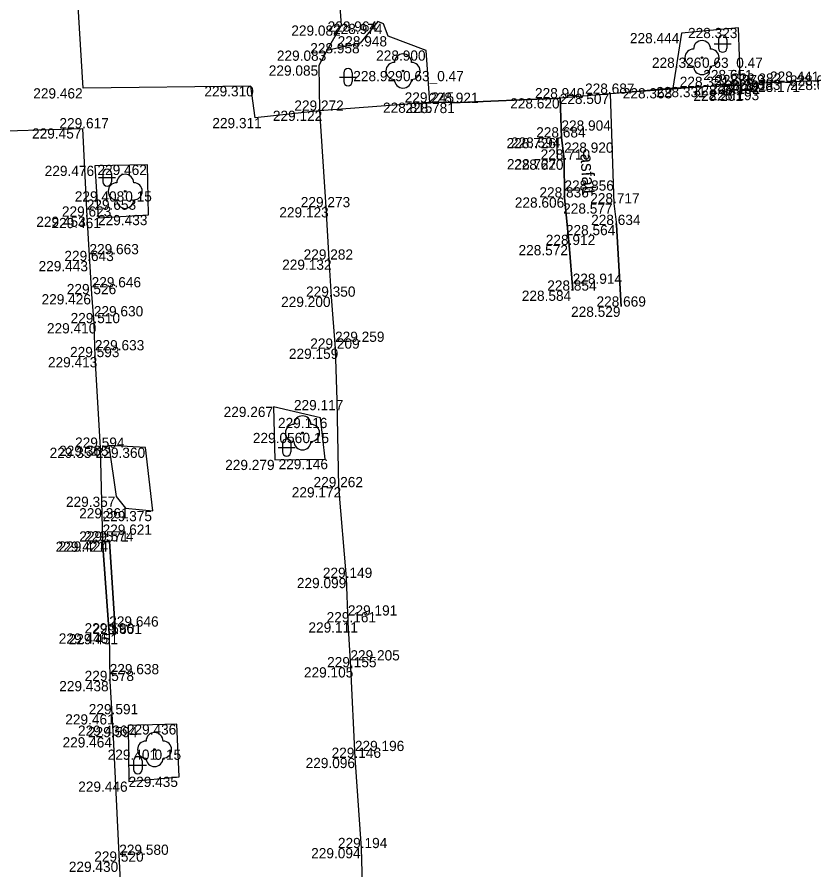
# Model space of a CAD drawing. Extents: x -599516 to -599132, y -1163668 to -1163119.
# Drawn here: x -599427.18 to -599403.85, y -1163464.54 to -1163439.51 of the extents above; entities that cross this region are included whole.
import ezdxf

# ---------------------------------------------------------------- set-up
doc = ezdxf.new("R2010")
doc.units = 0
for name, color, linetype in [('Bod-oznac1', 7, 'Continuous'), ('Bod-oznac2', 7, 'Continuous'), ('Bod-oznac3', 7, 'Continuous'), ('Bod-vyska1', 7, 'Continuous'), ('Bod-vyska2', 7, 'Continuous'), ('Bod-vyska3', 7, 'Continuous'), ('Z_cela-hrobu-dolni-linie', 7, 'Continuous'), ('Z_cela-hrobu-horni-linie', 7, 'Continuous'), ('Z_chodnik', 7, 'Continuous'), ('Z_komunikace', 7, 'Continuous'), ('Z_kultury-znacky', 7, 'Continuous'), ('Z_nove-stromy-prumer-kmene', 7, 'Continuous'), ('Z_obvod-kmene-spodek-ve-vysce1_2m', 7, 'Continuous'), ('Z_popis-budov-povrchu', 7, 'Continuous'), ('Z_povrchy-rozhrani-typu', 7, 'Continuous'), ('Z_stromy-kere', 7, 'Continuous'), ('Z_stromy-nove-vysazene', 7, 'Continuous'), ('Z_zpevnene-plochy', 7, 'Continuous')]:
    doc.layers.add(name, color=color, linetype=linetype)

msp = doc.modelspace()

# ---------------------------------------------------------------- linework, layer by layer
at = {"layer": 'Bod-oznac1'}
for p, q in [((-599417.666, -1163439.758), (-599417.666, -1163439.758)), ((-599416.598, -1163439.638), (-599416.598, -1163439.638)), ((-599416.426, -1163439.709), (-599416.426, -1163439.709)), ((-599407.681, -1163439.98), (-599407.681, -1163439.98)), ((-599406.009, -1163439.829), (-599406.009, -1163439.829)), ((-599417.109, -1163440.276), (-599417.109, -1163440.276)), ((-599416.293, -1163440.073), (-599416.293, -1163440.073)), ((-599418.09, -1163440.494), (-599418.09, -1163440.494)), ((-599415.178, -1163440.491), (-599415.178, -1163440.491)), ((-599407.08, -1163440.701), (-599407.08, -1163440.701)), ((-599418.327, -1163440.931), (-599418.327, -1163440.931)), ((-599415.856, -1163441.093), (-599415.856, -1163441.093)), ((-599420.321, -1163441.538), (-599420.321, -1163441.538)), ((-599405.955, -1163441.508), (-599405.955, -1163441.508)), ((-599405.466, -1163441.465), (-599405.466, -1163441.465)), ((-599404.384, -1163441.409), (-599404.384, -1163441.409)), ((-599425.238, -1163441.6), (-599425.238, -1163441.6)), ((-599409.776, -1163441.761), (-599409.776, -1163441.761)), ((-599407.935, -1163441.598), (-599407.935, -1163441.598)), ((-599407.044, -1163441.562), (-599407.044, -1163441.562)), ((-599405.955, -1163441.672), (-599405.955, -1163441.672)), ((-599405.487, -1163441.65), (-599405.487, -1163441.65)), ((-599415.065, -1163442.021), (-599415.065, -1163442.021)), ((-599414.406, -1163442.03), (-599414.406, -1163442.03)), ((-599411.242, -1163441.894), (-599411.242, -1163441.894)), ((-599418.309, -1163442.259), (-599418.309, -1163442.259)), ((-599420.19, -1163442.472), (-599420.19, -1163442.472)), ((-599425.261, -1163442.777), (-599425.261, -1163442.777)), ((-599411.206, -1163443.044), (-599411.206, -1163443.044)), ((-599411.345, -1163443.06), (-599411.345, -1163443.06)), ((-599411.321, -1163443.679), (-599411.321, -1163443.679)), ((-599411.128, -1163443.692), (-599411.128, -1163443.692)), ((-599424.9, -1163443.875), (-599424.9, -1163443.875)), ((-599423.353, -1163443.846), (-599423.353, -1163443.846)), ((-599424.008, -1163444.624), (-599424.008, -1163444.624)), ((-599411.117, -1163444.805), (-599411.117, -1163444.805)), ((-599409.67, -1163444.979), (-599409.67, -1163444.979)), ((-599418.12, -1163445.091), (-599418.12, -1163445.091)), ((-599425.138, -1163445.367), (-599425.138, -1163445.367)), ((-599424.807, -1163445.405), (-599424.807, -1163445.405)), ((-599423.326, -1163445.318), (-599423.326, -1163445.318)), ((-599409.593, -1163445.612), (-599409.593, -1163445.612)), ((-599410.982, -1163446.201), (-599410.982, -1163446.201)), ((-599425.059, -1163446.671), (-599425.059, -1163446.671)), ((-599418.037, -1163446.628), (-599418.037, -1163446.628)), ((-599410.876, -1163447.539), (-599410.876, -1163447.539)), ((-599424.994, -1163447.643), (-599424.994, -1163447.643)), ((-599417.967, -1163447.718), (-599417.967, -1163447.718)), ((-599409.453, -1163448.008), (-599409.453, -1163448.008)), ((-599424.93, -1163448.494), (-599424.93, -1163448.494)), ((-599417.85, -1163449.242), (-599417.85, -1163449.242)), ((-599424.899, -1163449.491), (-599424.899, -1163449.491)), ((-599417.793, -1163450.749), (-599417.793, -1163450.749)), ((-599419.659, -1163450.948), (-599419.659, -1163450.948)), ((-599418.274, -1163451.273), (-599418.274, -1163451.273)), ((-599418.806, -1163451.713), (-599418.806, -1163451.713)), ((-599424.745, -1163452.149), (-599424.745, -1163452.149)), ((-599424.489, -1163452.088), (-599424.489, -1163452.088)), ((-599423.417, -1163452.147), (-599423.417, -1163452.147)), ((-599419.614, -1163452.504), (-599419.614, -1163452.504)), ((-599418.141, -1163452.48), (-599418.141, -1163452.48)), ((-599417.752, -1163453.307), (-599417.752, -1163453.307)), ((-599424.276, -1163453.585), (-599424.276, -1163453.585)), ((-599424.005, -1163453.923), (-599424.005, -1163453.923)), ((-599423.201, -1163454.005), (-599423.201, -1163454.005)), ((-599424.673, -1163454.903), (-599424.673, -1163454.903)), ((-599424.472, -1163454.898), (-599424.472, -1163454.898)), ((-599417.525, -1163455.969), (-599417.525, -1163455.969)), ((-599417.473, -1163457.273), (-599417.473, -1163457.273)), ((-599424.478, -1163457.598), (-599424.478, -1163457.598)), ((-599424.291, -1163457.616), (-599424.291, -1163457.616)), ((-599417.4, -1163458.591), (-599417.4, -1163458.591)), ((-599424.464, -1163458.995), (-599424.464, -1163458.995)), ((-599424.402, -1163459.971), (-599424.402, -1163459.971)), ((-599423.926, -1163460.302), (-599423.926, -1163460.302)), ((-599422.49, -1163460.265), (-599422.49, -1163460.265)), ((-599424.367, -1163460.645), (-599424.367, -1163460.645)), ((-599423.148, -1163461.007), (-599423.148, -1163461.007)), ((-599417.268, -1163461.25), (-599417.268, -1163461.25)), ((-599422.43, -1163461.804), (-599422.43, -1163461.804)), ((-599423.907, -1163461.945), (-599423.907, -1163461.945)), ((-599417.083, -1163463.898), (-599417.083, -1163463.898)), ((-599424.184, -1163464.296), (-599424.184, -1163464.296))]:
    msp.add_line(p, q, dxfattribs=at)
at = {"layer": 'Bod-oznac2'}
for p, q in [((-599405.955, -1163441.508), (-599405.955, -1163441.508)), ((-599405.466, -1163441.465), (-599405.466, -1163441.465)), ((-599404.384, -1163441.409), (-599404.384, -1163441.409)), ((-599409.776, -1163441.761), (-599409.776, -1163441.761)), ((-599407.044, -1163441.562), (-599407.044, -1163441.562)), ((-599405.955, -1163441.672), (-599405.955, -1163441.672)), ((-599405.487, -1163441.65), (-599405.487, -1163441.65)), ((-599415.065, -1163442.021), (-599415.065, -1163442.021)), ((-599414.406, -1163442.03), (-599414.406, -1163442.03)), ((-599411.242, -1163441.894), (-599411.242, -1163441.894)), ((-599418.309, -1163442.259), (-599418.309, -1163442.259)), ((-599425.261, -1163442.777), (-599425.261, -1163442.777)), ((-599411.206, -1163443.044), (-599411.206, -1163443.044)), ((-599411.128, -1163443.692), (-599411.128, -1163443.692)), ((-599411.117, -1163444.805), (-599411.117, -1163444.805)), ((-599409.67, -1163444.979), (-599409.67, -1163444.979)), ((-599418.12, -1163445.091), (-599418.12, -1163445.091)), ((-599425.138, -1163445.367), (-599425.138, -1163445.367)), ((-599409.593, -1163445.612), (-599409.593, -1163445.612)), ((-599410.982, -1163446.201), (-599410.982, -1163446.201)), ((-599425.059, -1163446.671), (-599425.059, -1163446.671)), ((-599418.037, -1163446.628), (-599418.037, -1163446.628)), ((-599410.876, -1163447.539), (-599410.876, -1163447.539)), ((-599424.994, -1163447.643), (-599424.994, -1163447.643)), ((-599417.967, -1163447.718), (-599417.967, -1163447.718)), ((-599409.453, -1163448.008), (-599409.453, -1163448.008)), ((-599424.93, -1163448.494), (-599424.93, -1163448.494)), ((-599417.85, -1163449.242), (-599417.85, -1163449.242)), ((-599424.899, -1163449.491), (-599424.899, -1163449.491)), ((-599424.745, -1163452.149), (-599424.745, -1163452.149)), ((-599417.752, -1163453.307), (-599417.752, -1163453.307)), ((-599424.673, -1163454.903), (-599424.673, -1163454.903)), ((-599424.472, -1163454.898), (-599424.472, -1163454.898)), ((-599417.525, -1163455.969), (-599417.525, -1163455.969)), ((-599417.473, -1163457.273), (-599417.473, -1163457.273)), ((-599424.478, -1163457.598), (-599424.478, -1163457.598)), ((-599424.291, -1163457.616), (-599424.291, -1163457.616)), ((-599417.4, -1163458.591), (-599417.4, -1163458.591)), ((-599424.464, -1163458.995), (-599424.464, -1163458.995)), ((-599424.402, -1163459.971), (-599424.402, -1163459.971)), ((-599424.367, -1163460.645), (-599424.367, -1163460.645)), ((-599417.268, -1163461.25), (-599417.268, -1163461.25)), ((-599417.083, -1163463.898), (-599417.083, -1163463.898)), ((-599424.184, -1163464.296), (-599424.184, -1163464.296))]:
    msp.add_line(p, q, dxfattribs=at)
at = {"layer": 'Bod-oznac3'}
for p, q in [((-599407.044, -1163441.562), (-599407.044, -1163441.562)), ((-599411.206, -1163443.044), (-599411.206, -1163443.044)), ((-599411.128, -1163443.692), (-599411.128, -1163443.692)), ((-599411.117, -1163444.805), (-599411.117, -1163444.805)), ((-599425.138, -1163445.367), (-599425.138, -1163445.367)), ((-599425.059, -1163446.671), (-599425.059, -1163446.671)), ((-599410.876, -1163447.539), (-599410.876, -1163447.539)), ((-599424.994, -1163447.643), (-599424.994, -1163447.643)), ((-599424.93, -1163448.494), (-599424.93, -1163448.494)), ((-599417.85, -1163449.242), (-599417.85, -1163449.242)), ((-599424.899, -1163449.491), (-599424.899, -1163449.491)), ((-599424.673, -1163454.903), (-599424.673, -1163454.903)), ((-599417.473, -1163457.273), (-599417.473, -1163457.273)), ((-599424.478, -1163457.598), (-599424.478, -1163457.598)), ((-599417.4, -1163458.591), (-599417.4, -1163458.591)), ((-599424.464, -1163458.995), (-599424.464, -1163458.995)), ((-599417.268, -1163461.25), (-599417.268, -1163461.25)), ((-599424.184, -1163464.296), (-599424.184, -1163464.296))]:
    msp.add_line(p, q, dxfattribs=at)
at = {"layer": 'Z_cela-hrobu-dolni-linie'}
for p, q in [((-599415.065, -1163442.021), (-599418.309, -1163442.259)), ((-599424.478, -1163457.598), (-599424.673, -1163454.903))]:
    msp.add_line(p, q, dxfattribs=at)
msp.add_lwpolyline([(-599405.955, -1163441.508), (-599407.044, -1163441.562), (-599407.935, -1163441.598)], dxfattribs=at)
at = {"layer": 'Z_cela-hrobu-horni-linie'}
msp.add_line((-599409.453, -1163448.008), (-599409.593, -1163445.612), dxfattribs=at)
for points in [[(-599389.717, -1163443.607), (-599389.867, -1163440.656), (-599391.481, -1163440.666), (-599391.481, -1163440.666), (-599392.28, -1163440.799), (-599392.28, -1163440.799), (-599393.819, -1163440.856), (-599393.819, -1163440.856), (-599396.434, -1163441.01), (-599396.434, -1163441.01), (-599399.114, -1163441.12), (-599399.114, -1163441.12), (-599400.582, -1163441.229), (-599400.582, -1163441.229), (-599403.025, -1163441.353), (-599403.025, -1163441.353), (-599404.384, -1163441.409), (-599405.466, -1163441.465), (-599405.487, -1163441.65), (-599405.955, -1163441.672), (-599405.955, -1163441.508)], [(-599405.955, -1163441.508), (-599407.044, -1163441.562), (-599407.044, -1163441.562), (-599409.776, -1163441.761), (-599409.67, -1163444.979)], [(-599405.466, -1163441.465), (-599405.487, -1163441.65), (-599405.955, -1163441.672), (-599405.955, -1163441.508)], [(-599415.065, -1163442.021), (-599418.309, -1163442.259), (-599418.12, -1163445.091), (-599418.037, -1163446.628)], [(-599414.406, -1163442.03), (-599411.242, -1163441.894), (-599411.206, -1163443.044), (-599411.206, -1163443.044), (-599411.128, -1163443.692), (-599411.128, -1163443.692), (-599411.117, -1163444.805), (-599411.117, -1163444.805), (-599410.982, -1163446.201), (-599410.876, -1163447.539), (-599410.876, -1163447.539)], [(-599428.447, -1163442.881), (-599425.261, -1163442.777), (-599425.138, -1163445.367), (-599425.138, -1163445.367), (-599425.059, -1163446.671), (-599425.059, -1163446.671), (-599424.994, -1163447.643), (-599424.994, -1163447.643), (-599424.93, -1163448.494), (-599424.93, -1163448.494), (-599424.899, -1163449.491), (-599424.899, -1163449.491), (-599424.745, -1163452.149), (-599424.673, -1163454.903), (-599424.478, -1163457.598), (-599424.464, -1163458.995), (-599424.464, -1163458.995), (-599424.402, -1163459.971)], [(-599411.128, -1163443.692), (-599411.321, -1163443.679), (-599411.345, -1163443.06), (-599411.206, -1163443.044)], [(-599417.967, -1163447.718), (-599417.85, -1163449.242), (-599417.85, -1163449.242), (-599417.793, -1163450.749), (-599417.752, -1163453.307)], [(-599417.525, -1163455.969), (-599417.473, -1163457.273), (-599417.473, -1163457.273), (-599417.4, -1163458.591), (-599417.4, -1163458.591), (-599417.268, -1163461.25), (-599417.268, -1163461.25), (-599417.083, -1163463.898), (-599417.083, -1163463.898), (-599416.993, -1163467.087), (-599416.942, -1163467.468), (-599416.942, -1163467.468), (-599416.807, -1163470.1), (-599416.789, -1163470.665), (-599416.643, -1163470.685), (-599413.564, -1163470.496)], [(-599424.367, -1163460.645), (-599424.184, -1163464.296), (-599424.184, -1163464.296), (-599424.117, -1163465.623), (-599424.117, -1163465.623), (-599423.901, -1163468.315), (-599423.901, -1163468.315), (-599423.849, -1163469.677), (-599423.849, -1163469.677), (-599423.818, -1163470.998)]]:
    msp.add_lwpolyline(points, dxfattribs=at)
at = {"layer": 'Z_chodnik'}
for points in [[(-599409.776, -1163441.761), (-599409.67, -1163444.979), (-599409.593, -1163445.612), (-599409.453, -1163448.008)], [(-599410.876, -1163447.539), (-599410.982, -1163446.201), (-599411.117, -1163444.805), (-599411.128, -1163443.692), (-599411.206, -1163443.044), (-599411.242, -1163441.894)]]:
    msp.add_lwpolyline(points, dxfattribs=at)
at = {"layer": 'Z_komunikace'}
for points in [[(-599403.025, -1163441.353), (-599404.384, -1163441.409), (-599405.466, -1163441.465), (-599405.955, -1163441.508), (-599406.009, -1163439.829), (-599407.681, -1163439.98), (-599407.935, -1163441.598), (-599409.776, -1163441.761), (-599411.242, -1163441.894), (-599414.406, -1163442.03), (-599415.065, -1163442.021), (-599415.178, -1163440.491), (-599416.293, -1163440.073), (-599416.426, -1163439.709), (-599416.598, -1163439.638), (-599417.109, -1163440.276), (-599418.09, -1163440.494)], [(-599418.309, -1163442.259), (-599418.12, -1163445.091), (-599418.037, -1163446.628), (-599417.967, -1163447.718), (-599417.85, -1163449.242), (-599417.793, -1163450.749), (-599417.752, -1163453.307), (-599417.525, -1163455.969), (-599417.473, -1163457.273), (-599417.4, -1163458.591), (-599417.268, -1163461.25), (-599417.083, -1163463.898), (-599416.993, -1163467.087), (-599416.942, -1163467.468), (-599416.807, -1163470.1)], [(-599428.447, -1163442.881), (-599425.261, -1163442.777)], [(-599425.261, -1163442.777), (-599425.138, -1163445.367), (-599425.059, -1163446.671), (-599424.994, -1163447.643), (-599424.93, -1163448.494), (-599424.899, -1163449.491), (-599424.745, -1163452.149), (-599424.673, -1163454.903), (-599424.472, -1163454.898), (-599424.291, -1163457.616), (-599424.478, -1163457.598), (-599424.464, -1163458.995), (-599424.402, -1163459.971), (-599424.367, -1163460.645), (-599424.184, -1163464.296), (-599424.117, -1163465.623), (-599423.901, -1163468.315), (-599423.849, -1163469.677), (-599423.818, -1163470.998), (-599423.666, -1163472.944)], [(-599423.326, -1163445.318), (-599423.353, -1163443.846), (-599424.9, -1163443.875), (-599424.807, -1163445.405), (-599423.326, -1163445.318)], [(-599419.614, -1163452.504), (-599418.141, -1163452.48), (-599418.274, -1163451.273), (-599419.659, -1163450.948), (-599419.614, -1163452.504)], [(-599422.43, -1163461.804), (-599422.49, -1163460.265), (-599423.926, -1163460.302), (-599423.907, -1163461.945), (-599422.43, -1163461.804)]]:
    msp.add_lwpolyline(points, dxfattribs=at)
at = {"layer": 'Z_kultury-znacky'}
for p, q in [((-599406.724, -1163440.296), (-599406.224, -1163440.296)), ((-599406.599, -1163440.171), (-599406.599, -1163440.421)), ((-599406.349, -1163440.171), (-599406.349, -1163440.421)), ((-599417.719, -1163441.275), (-599417.219, -1163441.275)), ((-599417.594, -1163441.15), (-599417.594, -1163441.4)), ((-599417.344, -1163441.15), (-599417.344, -1163441.4)), ((-599424.789, -1163444.224), (-599424.289, -1163444.224)), ((-599424.664, -1163444.099), (-599424.664, -1163444.349)), ((-599424.414, -1163444.099), (-599424.414, -1163444.349)), ((-599419.394, -1163452.019), (-599419.394, -1163452.269)), ((-599419.144, -1163452.019), (-599419.144, -1163452.269)), ((-599419.519, -1163452.144), (-599419.019, -1163452.144)), ((-599423.886, -1163461.464), (-599423.386, -1163461.464)), ((-599423.761, -1163461.339), (-599423.761, -1163461.589)), ((-599423.511, -1163461.339), (-599423.511, -1163461.589))]:
    msp.add_line(p, q, dxfattribs=at)
for centre, start, end in [((-599406.474, -1163440.171), 0, 180), ((-599406.474, -1163440.421), 180, 0), ((-599417.47, -1163441.15), 0, 180), ((-599417.47, -1163441.4), 180, 0), ((-599424.539, -1163444.099), 0, 180), ((-599424.539, -1163444.349), 180, 0), ((-599419.27, -1163452.019), 0, 180), ((-599419.27, -1163452.269), 180, 0), ((-599423.636, -1163461.339), 0, 180), ((-599423.636, -1163461.589), 180, 0)]:
    msp.add_arc(centre, 0.125, start, end, dxfattribs=at)
at = {"layer": 'Z_povrchy-rozhrani-typu'}
for points in [[(-599417.872, -1163436.819), (-599417.666, -1163439.758), (-599418.09, -1163440.494), (-599418.327, -1163440.931), (-599418.309, -1163442.259), (-599420.19, -1163442.472), (-599420.321, -1163441.538), (-599425.238, -1163441.6), (-599425.529, -1163436.943)], [(-599423.201, -1163454.005), (-599423.417, -1163452.147), (-599424.489, -1163452.088), (-599424.276, -1163453.585), (-599424.005, -1163453.923), (-599423.201, -1163454.005)]]:
    msp.add_lwpolyline(points, dxfattribs=at)
at = {"layer": 'Z_stromy-kere'}
for centre in [(-599407.08, -1163440.701), (-599415.856, -1163441.093)]:
    msp.add_circle(centre, 0.025, dxfattribs=at)
for centre, start, end in [((-599407.08, -1163440.451), 0, 180), ((-599407.33, -1163440.701), 90, 270), ((-599406.83, -1163440.701), 270, 90), ((-599415.856, -1163440.843), 0, 180), ((-599416.106, -1163441.093), 90, 270), ((-599415.606, -1163441.093), 270, 90), ((-599407.08, -1163440.951), 180, 0), ((-599415.856, -1163441.343), 180, 0)]:
    msp.add_arc(centre, 0.25, start, end, dxfattribs=at)
at = {"layer": 'Z_stromy-nove-vysazene'}
for centre in [(-599424.008, -1163444.624), (-599418.806, -1163451.713), (-599423.148, -1163461.007)]:
    msp.add_circle(centre, 0.025, dxfattribs=at)
for centre, start, end in [((-599424.008, -1163444.374), 0, 180), ((-599424.258, -1163444.624), 90, 270), ((-599423.758, -1163444.624), 270, 90), ((-599424.008, -1163444.874), 180, 0), ((-599418.806, -1163451.463), 0, 180), ((-599419.056, -1163451.713), 90, 270), ((-599418.556, -1163451.713), 270, 90), ((-599418.806, -1163451.963), 180, 0), ((-599423.148, -1163460.757), 0, 180), ((-599423.398, -1163461.007), 90, 270), ((-599422.898, -1163461.007), 270, 90), ((-599423.148, -1163461.257), 180, 0)]:
    msp.add_arc(centre, 0.25, start, end, dxfattribs=at)
at = {"layer": 'Z_zpevnene-plochy'}
msp.add_lwpolyline([(-599424.478, -1163457.598), (-599424.291, -1163457.616), (-599424.472, -1163454.898), (-599424.673, -1163454.903)], dxfattribs=at)

# ---------------------------------------------------------------- texts
at = {"layer": 'Bod-vyska1'}
for s, p in [('229.082', (-599419.134, -1163440.058)), ('228.964', (-599418.068, -1163439.938)), ('228.974', (-599417.909, -1163440.009)), ('228.444', (-599409.196, -1163440.28)), ('228.323', (-599407.491, -1163440.129)), ('228.958', (-599418.579, -1163440.576)), ('228.948', (-599417.774, -1163440.373)), ('229.083', (-599419.558, -1163440.794)), ('228.900', (-599416.644, -1163440.791)), ('228.326', (-599408.55, -1163441.001)), ('229.085', (-599419.795, -1163441.231)), ('228.929', (-599417.315, -1163441.393)), ('228.057', (-599404.501, -1163441.523)), ('229.310', (-599421.685, -1163441.838)), ('228.331', (-599408.422, -1163441.862)), ('228.189', (-599407.321, -1163441.808)), ('228.192', (-599406.832, -1163441.765)), ('228.171', (-599405.659, -1163441.709)), ('228.086', (-599404.493, -1163441.653)), ('229.462', (-599426.708, -1163441.9)), ('228.507', (-599411.257, -1163442.061)), ('228.368', (-599409.405, -1163441.898)), ('228.201', (-599407.331, -1163441.972)), ('228.193', (-599406.853, -1163441.95)), ('228.815', (-599416.443, -1163442.321)), ('228.781', (-599415.785, -1163442.33)), ('228.620', (-599412.71, -1163442.194)), ('229.122', (-599419.675, -1163442.559)), ('229.311', (-599421.452, -1163442.772)), ('229.457', (-599426.744, -1163443.077)), ('228.726', (-599412.817, -1163443.36)), ('228.594', (-599412.688, -1163443.344)), ('228.727', (-599412.806, -1163443.979)), ('228.620', (-599412.596, -1163443.992)), ('229.476', (-599426.372, -1163444.175)), ('229.462', (-599424.823, -1163444.146)), ('229.408', (-599425.488, -1163444.924)), ('228.606', (-599412.574, -1163445.105)), ('228.577', (-599411.155, -1163445.279)), ('229.123', (-599419.486, -1163445.391)), ('229.453', (-599426.619, -1163445.667)), ('229.461', (-599426.173, -1163445.705)), ('229.433', (-599424.807, -1163445.618)), ('228.564', (-599411.075, -1163445.912)), ('228.572', (-599412.465, -1163446.501)), ('229.443', (-599426.552, -1163446.971)), ('229.132', (-599419.403, -1163446.928)), ('228.584', (-599412.369, -1163447.839)), ('229.426', (-599426.464, -1163447.943)), ('229.200', (-599419.433, -1163448.018)), ('228.529', (-599410.923, -1163448.308)), ('229.410', (-599426.306, -1163448.794)), ('229.159', (-599419.205, -1163449.542)), ('229.413', (-599426.277, -1163449.791)), ('229.117', (-599419.057, -1163451.049)), ('229.267', (-599421.12, -1163451.248)), ('229.116', (-599419.525, -1163451.573)), ('229.056', (-599420.263, -1163452.013)), ('229.354', (-599426.227, -1163452.449)), ('229.365', (-599425.948, -1163452.388)), ('229.360', (-599424.874, -1163452.447)), ('229.279', (-599421.075, -1163452.804)), ('229.146', (-599419.507, -1163452.78)), ('229.172', (-599419.12, -1163453.607)), ('229.357', (-599425.748, -1163453.885)), ('229.361', (-599425.36, -1163454.223)), ('229.375', (-599424.673, -1163454.305)), ('229.421', (-599426.051, -1163455.203)), ('229.424', (-599425.965, -1163455.198)), ('229.099', (-599418.971, -1163456.269)), ('229.111', (-599418.631, -1163457.573)), ('229.446', (-599425.959, -1163457.898)), ('229.451', (-599425.669, -1163457.916)), ('229.105', (-599418.764, -1163458.891)), ('229.438', (-599425.945, -1163459.295)), ('229.461', (-599425.768, -1163460.271)), ('229.436', (-599425.396, -1163460.602)), ('229.436', (-599423.96, -1163460.565)), ('229.464', (-599425.848, -1163460.945)), ('229.401', (-599424.524, -1163461.307)), ('229.096', (-599418.714, -1163461.55)), ('229.435', (-599423.911, -1163462.104)), ('229.446', (-599425.388, -1163462.245)), ('229.094', (-599418.551, -1163464.198)), ('229.430', (-599425.664, -1163464.596))]:
    msp.add_text(s, height=0.3, dxfattribs=at).set_placement(p)
at = {"layer": 'Bod-vyska2'}
for s, p in [('228.351', (-599407.733, -1163441.562)), ('228.379', (-599406.691, -1163441.508)), ('228.382', (-599406.207, -1163441.465)), ('228.441', (-599405.084, -1163441.409)), ('228.687', (-599410.512, -1163441.761)), ('228.391', (-599406.638, -1163441.672)), ('228.383', (-599406.228, -1163441.65)), ('229.245', (-599415.806, -1163442.021)), ('228.921', (-599415.089, -1163442.03)), ('228.940', (-599411.982, -1163441.894)), ('229.272', (-599419.045, -1163442.259)), ('229.617', (-599425.939, -1163442.777)), ('228.684', (-599411.947, -1163443.044)), ('228.710', (-599411.817, -1163443.692)), ('228.836', (-599411.852, -1163444.805)), ('229.273', (-599418.856, -1163445.091)), ('228.717', (-599410.361, -1163444.979)), ('229.623', (-599425.867, -1163445.367)), ('228.634', (-599410.334, -1163445.612)), ('228.912', (-599411.665, -1163446.201)), ('229.643', (-599425.794, -1163446.671)), ('229.282', (-599418.772, -1163446.628)), ('228.854', (-599411.622, -1163447.539)), ('229.526', (-599425.723, -1163447.643)), ('229.350', (-599418.701, -1163447.718)), ('228.669', (-599410.177, -1163448.008)), ('229.510', (-599425.612, -1163448.494)), ('229.209', (-599418.578, -1163449.242)), ('229.593', (-599425.628, -1163449.491)), ('229.594', (-599425.48, -1163452.149)), ('229.262', (-599418.481, -1163453.307)), ('229.571', (-599425.357, -1163454.903)), ('229.574', (-599425.214, -1163454.898)), ('229.149', (-599418.208, -1163455.969)), ('229.161', (-599418.098, -1163457.273)), ('229.596', (-599425.202, -1163457.598)), ('229.601', (-599424.967, -1163457.616)), ('229.155', (-599418.083, -1163458.591)), ('229.578', (-599425.2, -1163458.995)), ('229.591', (-599425.079, -1163459.971)), ('229.594', (-599425.102, -1163460.645)), ('229.146', (-599417.951, -1163461.25)), ('229.194', (-599417.766, -1163463.898)), ('229.520', (-599424.918, -1163464.296))]:
    msp.add_text(s, height=0.3, dxfattribs=at).set_placement(p)
at = {"layer": 'Bod-vyska3'}
for s, p in [('228.651', (-599407.044, -1163441.362)), ('228.904', (-599411.206, -1163442.844)), ('228.920', (-599411.128, -1163443.492)), ('228.856', (-599411.117, -1163444.605)), ('229.653', (-599425.138, -1163445.167)), ('229.663', (-599425.059, -1163446.471)), ('228.914', (-599410.876, -1163447.339)), ('229.646', (-599424.994, -1163447.443)), ('229.630', (-599424.93, -1163448.294)), ('229.259', (-599417.85, -1163449.042)), ('229.633', (-599424.899, -1163449.291)), ('229.621', (-599424.673, -1163454.703)), ('229.191', (-599417.473, -1163457.073)), ('229.646', (-599424.478, -1163457.398)), ('229.205', (-599417.4, -1163458.391)), ('229.638', (-599424.464, -1163458.795)), ('229.196', (-599417.268, -1163461.05)), ('229.580', (-599424.184, -1163464.096))]:
    msp.add_text(s, height=0.3, dxfattribs=at).set_placement(p)
at = {"layer": 'Z_nove-stromy-prumer-kmene'}
for p in [(-599424.008, -1163444.924), (-599418.806, -1163452.013), (-599423.148, -1163461.307)]:
    msp.add_text('0.15', height=0.3, dxfattribs=at).set_placement(p)
at = {"layer": 'Z_obvod-kmene-spodek-ve-vysce1_2m'}
for p in [(-599407.08, -1163441.001), (-599415.856, -1163441.393)]:
    msp.add_text('0.63_0.47', height=0.3, dxfattribs=at).set_placement(p)
at = {"layer": 'Z_popis-budov-povrchu'}
msp.add_text('asfalt', height=0.375, rotation=273.4503, dxfattribs=at).set_placement((-599410.65, -1163443.527))

doc.saveas('drawing.dxf')
